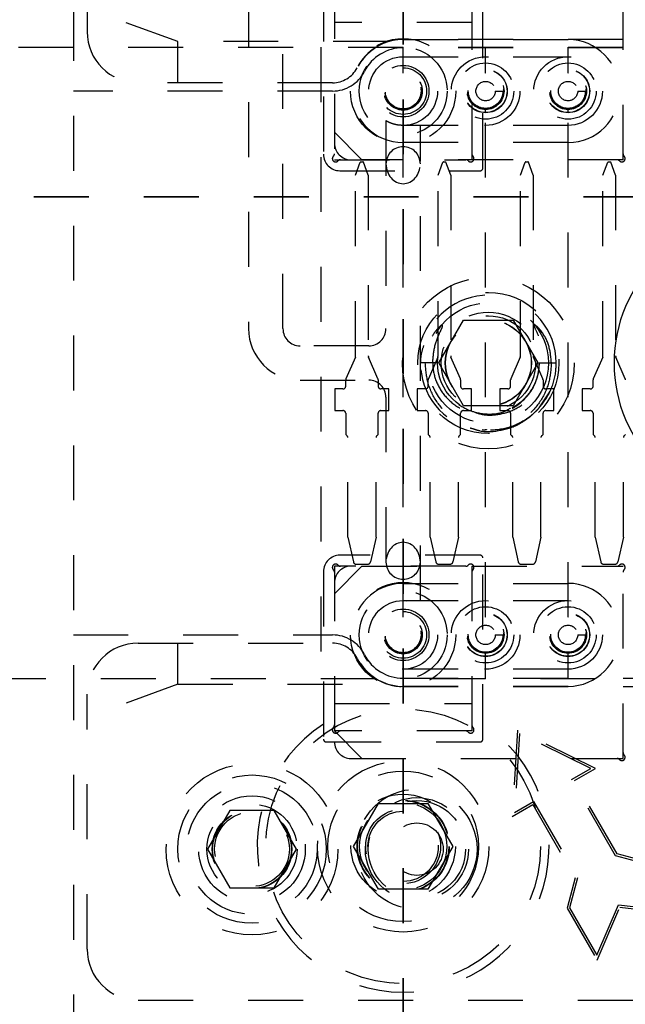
# Model space of a CAD drawing. Header units: inches. Extents: x 1880 to 2363, y -453 to -54.
# Tile 504 of 656: x 1898.08 to 1899.18, y -122.13 to -120.33. Entities that reach past the tile are written whole.
import ezdxf

# ---------------------------------------------------------------- set-up
doc = ezdxf.new("R2010")
doc.units = ezdxf.units.IN
doc.header["$LTSCALE"] = 0.5
doc.header["$MEASUREMENT"] = 0
doc.linetypes.add('HIDDEN', pattern=[0.225, 0.15, -0.075])
doc.linetypes.add('PHANTOM', pattern=[0.25, 0.125, -0.025, 0.025, -0.025, 0.025, -0.025])
doc.layers.add('SID-M-H', color=4, linetype='HIDDEN')
doc.layers.add('SID-M-S', color=105, linetype='Continuous')

msp = doc.modelspace()

# ---------------------------------------------------------------- linework, layer by layer
at = {"color": 7, "linetype": 'PHANTOM', "lineweight": 35}
for p, q in [((1898.77767, -112.27932), (1898.77767, -129.63932)), ((1899.80586, -120.65682), (1892.76167, -120.65682))]:
    msp.add_line(p, q, dxfattribs=at)
at = {"layer": 'SID-M-H'}
for p, q in [((1898.17767, -117.70932), (1898.17767, -124.20932)), ((1898.49642, -119.88432), (1898.49642, -120.89682)), ((1898.55892, -120.89682), (1898.55892, -119.88432)), ((1898.20267, -119.89222), (1898.20267, -120.35622)), ((1899.17767, -120.58932), (1899.17767, -120.23932)), ((1898.63267, -120.27432), (1898.63267, -120.57932)), ((1898.65267, -120.26932), (1898.65267, -120.58932)), ((1898.92267, -120.60432), (1898.92267, -120.27432)), ((1898.90267, -120.28932), (1898.90267, -120.58932)), ((1898.36751, -120.37432), (1898.20267, -120.31432)), ((1898.90267, -120.33932), (1898.65267, -120.33932)), ((1899.37767, -120.37032), (1898.77767, -120.37032)), ((1898.77767, -120.37057), (1899.07767, -120.37057)), ((1897.67767, -120.38432), (1899.52767, -120.38432)), ((1898.36751, -120.44922), (1898.36751, -120.37432)), ((1898.75054, -120.37432), (1898.36751, -120.37432)), ((1898.62767, -120.38432), (1898.62767, -121.53432)), ((1898.77767, -120.43182), (1898.77767, -120.38432)), ((1899.37767, -120.38532), (1898.77767, -120.38532)), ((1898.92767, -120.43182), (1898.92767, -120.38432)), ((1899.07767, -120.43182), (1899.07767, -120.38432)), ((1898.77767, -120.40182), (1899.07767, -120.40182)), ((1898.92767, -120.43282), (1898.92767, -120.43282)), ((1899.07767, -120.43282), (1899.07767, -120.43282)), ((1898.64922, -120.44922), (1898.29567, -120.44922)), ((1898.64922, -120.46422), (1898.17767, -120.46422)), ((1898.94528, -120.46432), (1898.95916, -120.46432)), ((1899.09528, -120.46432), (1899.10916, -120.46432)), ((1898.77767, -121.42182), (1898.77767, -120.49682)), ((1898.92767, -121.42182), (1898.92767, -120.49682)), ((1899.07767, -121.42182), (1899.07767, -120.49682)), ((1898.74642, -120.51861), (1898.74642, -120.89682)), ((1899.07767, -120.52682), (1898.77767, -120.52682)), ((1898.80892, -121.39182), (1898.80892, -120.52682)), ((1898.70267, -120.58932), (1898.65267, -120.53932)), ((1899.07767, -120.55807), (1898.77767, -120.55807)), ((1898.65267, -120.58932), (1898.89171, -120.58932)), ((1898.69117, -120.61747), (1898.69974, -120.59392)), ((1898.70077, -120.59317), (1898.70457, -120.59317)), ((1899.17767, -120.58932), (1898.70267, -120.58932)), ((1898.71417, -120.61747), (1898.7056, -120.59392)), ((1898.84117, -120.61747), (1898.84974, -120.59392)), ((1898.85077, -120.59317), (1898.85457, -120.59317)), ((1898.86417, -120.61747), (1898.8556, -120.59392)), ((1898.99117, -120.61747), (1898.99974, -120.59392)), ((1899.00077, -120.59317), (1899.00457, -120.59317)), ((1899.01417, -120.61747), (1899.0056, -120.59392)), ((1899.14117, -120.61747), (1899.14974, -120.59392)), ((1899.15077, -120.59317), (1899.15457, -120.59317)), ((1899.16417, -120.61747), (1899.1556, -120.59392)), ((1898.66267, -120.60932), (1898.91767, -120.60932)), ((1898.69117, -120.94647), (1898.69117, -120.61747)), ((1898.71417, -120.61747), (1898.71417, -120.94647)), ((1898.84117, -120.94647), (1898.84117, -120.61747)), ((1898.86417, -120.61747), (1898.86417, -120.94647)), ((1898.99117, -120.94647), (1898.99117, -120.61747)), ((1899.01417, -120.61747), (1899.01417, -120.94647)), ((1899.14117, -120.94647), (1899.14117, -120.61747)), ((1899.16417, -120.61747), (1899.16417, -120.94647)), ((1898.84248, -120.95932), (1898.88758, -120.88122)), ((1898.88758, -120.88122), (1898.97776, -120.88122)), ((1898.97776, -120.88122), (1899.02285, -120.95932)), ((1898.71517, -120.92807), (1898.59017, -120.92807)), ((1898.69076, -120.94845), (1898.67355, -120.98824)), ((1898.73178, -120.98824), (1898.71458, -120.94845)), ((1898.84022, -120.95932), (1898.80922, -120.95932)), ((1898.84076, -120.94845), (1898.82355, -120.98824)), ((1898.88758, -121.03742), (1898.84248, -120.95932)), ((1898.88178, -120.98824), (1898.86458, -120.94845)), ((1898.99076, -120.94845), (1898.97355, -120.98824)), ((1899.02285, -120.95932), (1898.97776, -121.03742)), ((1899.03178, -120.98824), (1899.01458, -120.94845)), ((1899.02523, -120.95932), (1899.05612, -120.95932)), ((1899.14076, -120.94845), (1899.12355, -120.98824)), ((1899.18178, -120.98824), (1899.16458, -120.94845)), ((1898.59017, -120.99057), (1898.71517, -120.99057)), ((1898.67314, -121.00156), (1898.67314, -120.99022)), ((1898.73219, -120.99022), (1898.73219, -121.00156)), ((1898.82314, -121.00156), (1898.82314, -120.99022)), ((1898.88219, -120.99022), (1898.88219, -121.00156)), ((1898.97314, -121.00156), (1898.97314, -120.99022)), ((1899.03219, -120.99022), (1899.03219, -121.00156)), ((1899.12314, -121.00156), (1899.12314, -120.99022)), ((1898.66814, -121.00656), (1898.65345, -121.00656)), ((1898.65345, -121.00656), (1898.65345, -121.04593)), ((1898.75188, -121.00656), (1898.73719, -121.00656)), ((1898.75188, -121.04593), (1898.75188, -121.00656)), ((1898.80345, -121.00656), (1898.80345, -121.04593)), ((1898.81814, -121.00656), (1898.80345, -121.00656)), ((1898.90188, -121.00656), (1898.88719, -121.00656)), ((1898.90188, -121.04593), (1898.90188, -121.00656)), ((1898.95345, -121.00656), (1898.95345, -121.04593)), ((1898.96814, -121.00656), (1898.95345, -121.00656)), ((1899.02504, -121.04119), (1899.04434, -121.01185)), ((1899.05188, -121.00656), (1899.03719, -121.00656)), ((1899.05188, -121.04593), (1899.05188, -121.00656)), ((1899.10345, -121.00656), (1899.10345, -121.04593)), ((1899.11814, -121.00656), (1899.10345, -121.00656)), ((1898.74642, -121.02182), (1898.74642, -121.39991)), ((1898.65345, -121.04593), (1898.66814, -121.04593)), ((1898.67314, -121.05093), (1898.67314, -121.08924)), ((1898.73219, -121.08924), (1898.73219, -121.05093)), ((1898.73719, -121.04593), (1898.75188, -121.04593)), ((1898.80345, -121.04593), (1898.81814, -121.04593)), ((1898.82314, -121.05093), (1898.82314, -121.08924)), ((1898.88219, -121.08924), (1898.88219, -121.05093)), ((1898.88719, -121.04593), (1898.90188, -121.04593)), ((1898.97776, -121.03742), (1898.88758, -121.03742)), ((1898.95345, -121.04593), (1898.96814, -121.04593)), ((1898.97314, -121.05093), (1898.97314, -121.08924)), ((1899.03219, -121.08924), (1899.03219, -121.05093)), ((1899.03719, -121.04593), (1899.05188, -121.04593)), ((1899.10345, -121.04593), (1899.11814, -121.04593)), ((1899.12314, -121.05093), (1899.12314, -121.08924)), ((1898.67561, -121.09171), (1898.67314, -121.08924)), ((1898.73219, -121.08924), (1898.72972, -121.09171)), ((1898.82561, -121.09171), (1898.82314, -121.08924)), ((1898.88219, -121.08924), (1898.87972, -121.09171)), ((1898.97561, -121.09171), (1898.97314, -121.08924)), ((1899.03219, -121.08924), (1899.02972, -121.09171)), ((1899.12561, -121.09171), (1899.12314, -121.08924)), ((1899.18219, -121.08924), (1899.17972, -121.09171)), ((1898.67708, -121.27624), (1898.67708, -121.09525)), ((1898.72826, -121.27624), (1898.72826, -121.09525)), ((1898.82708, -121.27624), (1898.82708, -121.09525)), ((1898.87826, -121.27624), (1898.87826, -121.09525)), ((1898.97708, -121.27624), (1898.97708, -121.09525)), ((1899.02826, -121.27624), (1899.02826, -121.09525)), ((1899.12708, -121.27624), (1899.12708, -121.09525)), ((1899.17826, -121.27624), (1899.17826, -121.09525)), ((1898.67708, -121.27624), (1898.68704, -121.32153)), ((1898.72826, -121.27624), (1898.71829, -121.32153)), ((1898.82708, -121.27624), (1898.83704, -121.32153)), ((1898.87826, -121.27624), (1898.86829, -121.32153)), ((1898.97708, -121.27624), (1898.98704, -121.32153)), ((1899.02826, -121.27624), (1899.01829, -121.32153)), ((1899.12708, -121.27624), (1899.13704, -121.32153)), ((1899.17826, -121.27624), (1899.16829, -121.32153)), ((1898.91767, -121.30932), (1898.66267, -121.30932)), ((1898.92267, -121.64432), (1898.92267, -121.31432)), ((1898.63267, -121.33932), (1898.63267, -121.64432)), ((1898.89171, -121.32932), (1898.65267, -121.32932)), ((1898.65267, -121.32932), (1898.65267, -121.64932)), ((1898.65267, -121.37932), (1898.70267, -121.32932)), ((1898.69192, -121.32546), (1898.71341, -121.32546)), ((1898.70267, -121.32932), (1899.17767, -121.32932)), ((1898.84192, -121.32546), (1898.86341, -121.32546)), ((1898.90267, -121.32932), (1898.90267, -121.62932)), ((1898.99192, -121.32546), (1899.01341, -121.32546)), ((1899.14192, -121.32546), (1899.16341, -121.32546)), ((1899.17767, -121.67932), (1899.17767, -121.32932)), ((1898.77767, -121.36057), (1899.07767, -121.36057)), ((1898.77767, -121.39182), (1899.07767, -121.39182)), ((1898.92767, -121.42282), (1898.92767, -121.42282)), ((1899.07767, -121.42282), (1899.07767, -121.42282)), ((1898.17767, -121.45442), (1898.64922, -121.45442)), ((1898.94528, -121.45432), (1898.95916, -121.45432)), ((1899.09528, -121.45432), (1899.10916, -121.45432)), ((1898.29567, -121.46942), (1898.64922, -121.46942)), ((1898.36751, -121.54432), (1898.36751, -121.46942)), ((1898.77767, -121.53432), (1898.77767, -121.48682)), ((1898.92767, -121.53432), (1898.92767, -121.48682)), ((1899.07767, -121.53432), (1899.07767, -121.48682)), ((1899.07767, -121.51682), (1898.77767, -121.51682)), ((1899.52767, -121.53432), (1897.67767, -121.53432)), ((1898.77767, -121.53332), (1899.37767, -121.53332)), ((1898.36751, -121.54432), (1898.20267, -121.60432)), ((1898.36751, -121.54432), (1898.75054, -121.54432)), ((1899.07767, -121.54807), (1898.77767, -121.54807)), ((1898.77767, -121.54832), (1899.37767, -121.54832)), ((1898.20267, -122.02642), (1898.20267, -121.56242)), ((1898.65267, -121.57932), (1898.90267, -121.57932)), ((1898.98593, -121.62764), (1898.97578, -121.78501)), ((1899.12729, -121.69753), (1898.98593, -121.62764)), ((1898.65267, -121.62932), (1898.70267, -121.67932)), ((1898.90267, -121.62932), (1898.65267, -121.62932)), ((1898.98954, -121.63388), (1898.98025, -121.77781)), ((1899.11882, -121.69781), (1898.98954, -121.63388)), ((1898.63767, -121.64932), (1898.91767, -121.64932)), ((1898.68267, -121.67932), (1899.17767, -121.67932)), ((1899.08418, -121.71781), (1899.11882, -121.69781)), ((1899.08964, -121.71927), (1899.12729, -121.69753)), ((1899.16418, -121.85637), (1899.08418, -121.71781)), ((1899.16681, -121.85293), (1899.08964, -121.71927)), ((1898.68746, -121.83932), (1898.73256, -121.76119)), ((1898.73256, -121.76119), (1898.82277, -121.76119)), ((1898.82277, -121.76119), (1898.86788, -121.83932)), ((1898.97578, -121.78501), (1899.01343, -121.76327)), ((1898.98025, -121.77781), (1899.01489, -121.75781)), ((1899.01343, -121.76327), (1899.0906, -121.89693)), ((1899.01489, -121.75781), (1899.09489, -121.89637)), ((1898.46207, -121.7741), (1898.42148, -121.84442)), ((1898.54326, -121.7741), (1898.46207, -121.7741)), ((1898.58386, -121.84442), (1898.54326, -121.7741)), ((1898.73256, -121.91744), (1898.68746, -121.83932)), ((1898.86788, -121.83932), (1898.82277, -121.91744)), ((1898.42148, -121.84442), (1898.46207, -121.91473)), ((1898.54326, -121.91473), (1898.58386, -121.84442)), ((1899.21882, -121.87101), (1899.16418, -121.85637)), ((1899.22145, -121.86758), (1899.16681, -121.85293)), ((1899.09489, -121.89637), (1899.08025, -121.95101)), ((1899.0906, -121.89693), (1899.07596, -121.95158)), ((1898.46207, -121.91473), (1898.54326, -121.91473)), ((1898.82277, -121.91744), (1898.73256, -121.91744)), ((1899.13025, -122.03761), (1899.16954, -121.94565)), ((1899.13079, -122.04654), (1899.17204, -121.94998)), ((1899.16954, -121.94565), (1899.26882, -121.95761)), ((1899.17204, -121.94998), (1899.27628, -121.96254)), ((1899.07596, -121.95158), (1899.13079, -122.04654)), ((1899.08025, -121.95101), (1899.13025, -122.03761)), ((1898.29567, -122.11942), (1901.70967, -122.11942))]:
    msp.add_line(p, q, dxfattribs=at)
for centre, radius in [((1898.77767, -120.46432), 0.09563), ((1898.77767, -120.46432), 0.08), ((1898.77767, -120.46432), 0.0625), ((1898.92767, -120.46432), 0.0625), ((1899.07767, -120.46432), 0.0625), ((1898.77767, -120.46432), 0.0469), ((1898.77767, -120.46432), 0.04248), ((1898.92767, -120.46432), 0.05118), ((1898.92767, -120.46432), 0.03937), ((1898.92767, -120.46432), 0.03906), ((1899.07767, -120.46432), 0.05118), ((1899.07767, -120.46432), 0.03937), ((1899.07767, -120.46432), 0.03906), ((1898.77767, -120.46432), 0.03467), ((1898.77767, -120.46432), 0.033), ((1898.77767, -120.46432), 0.0325), ((1898.92767, -120.46432), 0.0335), ((1898.92767, -120.46432), 0.0325), ((1898.92767, -120.46432), 0.0315), ((1898.92767, -120.46432), 0.0315), ((1899.07767, -120.46432), 0.0335), ((1899.07767, -120.46432), 0.0325), ((1899.07767, -120.46432), 0.0315), ((1899.07767, -120.46432), 0.0315), ((1898.92767, -120.46432), 0.01761), ((1899.07767, -120.46432), 0.01761), ((1898.93267, -120.95932), 0.15625), ((1898.93267, -120.95932), 0.1285), ((1898.93267, -120.95932), 0.10938), ((1898.93267, -120.95932), 0.09245), ((1898.93267, -120.95932), 0.08594), ((1898.93267, -120.95932), 0.0785), ((1898.93267, -120.95932), 0.078), ((1898.77767, -121.45432), 0.09563), ((1898.77767, -121.45432), 0.08), ((1898.77767, -121.45432), 0.0625), ((1898.92767, -121.45432), 0.0625), ((1899.07767, -121.45432), 0.0625), ((1898.77767, -121.45432), 0.0469), ((1898.77767, -121.45432), 0.04248), ((1898.92767, -121.45432), 0.05118), ((1899.07767, -121.45432), 0.05118), ((1898.77767, -121.45432), 0.03467), ((1898.77767, -121.45432), 0.033), ((1898.77767, -121.45432), 0.0325), ((1898.92767, -121.45432), 0.03937), ((1898.92767, -121.45432), 0.03906), ((1898.92767, -121.45432), 0.0335), ((1898.92767, -121.45432), 0.0325), ((1898.92767, -121.45432), 0.0315), ((1898.92767, -121.45432), 0.0315), ((1899.07767, -121.45432), 0.03937), ((1899.07767, -121.45432), 0.03906), ((1899.07767, -121.45432), 0.0335), ((1899.07767, -121.45432), 0.0325), ((1899.07767, -121.45432), 0.0315), ((1899.07767, -121.45432), 0.0315), ((1898.92767, -121.45432), 0.01761), ((1899.07767, -121.45432), 0.01761), ((1898.77767, -121.83932), 0.25), ((1898.50267, -121.84442), 0.15625), ((1898.77767, -121.83932), 0.156), ((1898.50267, -121.84442), 0.135), ((1898.77767, -121.83932), 0.137), ((1898.50267, -121.84442), 0.1186), ((1898.80267, -121.84442), 0.10938), ((1898.50267, -121.84442), 0.097), ((1898.77767, -121.83932), 0.095), ((1898.80267, -121.84442), 0.09375), ((1898.50267, -121.84442), 0.082), ((1898.77767, -121.83932), 0.08397), ((1898.77767, -121.83932), 0.0837), ((1898.77767, -121.83932), 0.08318), ((1898.77767, -121.83932), 0.0795), ((1898.77767, -121.83932), 0.068), ((1898.80267, -121.84442), 0.0885), ((1898.50267, -121.84442), 0.07247), ((1898.50267, -121.84442), 0.0722), ((1898.50267, -121.84442), 0.07168), ((1898.50267, -121.84442), 0.068), ((1898.77767, -121.83932), 0.06398), ((1898.80267, -121.84442), 0.04775)]:
    msp.add_circle(centre, radius, dxfattribs=at)
for centre, radius, start, end in [((1898.29567, -120.35622), 0.093, 180, 270), ((1898.77767, -120.46432), 0.09375, 90, 270), ((1898.77767, -120.46432), 0.094, 90, 153.12257), ((1899.07767, -120.46432), 0.09375, 270, 90), ((1898.77767, -120.46432), 0.079, 90, 153.12257), ((1898.64922, -120.39922), 0.05, 270, 333.12257), ((1898.64922, -120.39922), 0.065, 270, 333.12257), ((1898.68267, -120.55932), 0.03, 180, 270), ((1898.77767, -120.59682), 0.03125, 0, 180), ((1898.66267, -120.57932), 0.03, 180, 270), ((1898.65479, -120.58719), 0.006, 132.59227, 317.40773), ((1898.64667, -120.57836), 0.006, 312.59227, 0), ((1898.90054, -120.58719), 0.006, 222.59227, 47.40773), ((1898.90867, -120.57836), 0.006, 180, 227.40773), ((1899.17554, -120.58719), 0.006, 222.59227, 47.40773), ((1899.18367, -120.57836), 0.006, 180, 227.40773), ((1898.66362, -120.59532), 0.006, 90, 137.40773), ((1898.70317, -120.59756), 0.005, 118.69771, 133.30625), ((1898.70217, -120.59756), 0.005, 46.69375, 61.30229), ((1898.85317, -120.59756), 0.005, 118.69771, 133.30625), ((1898.85217, -120.59756), 0.005, 46.69375, 61.30229), ((1898.89171, -120.59532), 0.006, 42.59227, 90), ((1898.91767, -120.60432), 0.005, 270, 0), ((1899.00317, -120.59756), 0.005, 118.69771, 133.30625), ((1899.00217, -120.59756), 0.005, 46.69375, 61.30229), ((1899.15317, -120.59756), 0.005, 118.69771, 133.30625), ((1899.15217, -120.59756), 0.005, 46.69375, 61.30229), ((1899.16671, -120.59532), 0.006, 42.59227, 90), ((1898.93267, -120.95932), 0.12345, 0, 318.49399), ((1898.59017, -120.89682), 0.09375, 180, 270), ((1898.59017, -120.89682), 0.03125, 180, 270), ((1898.71517, -120.89682), 0.03125, 270, 0), ((1898.68617, -120.94647), 0.005, 336.61152, 0), ((1898.71917, -120.94647), 0.005, 180, 203.38848), ((1898.83617, -120.94647), 0.005, 336.61152, 0), ((1898.86917, -120.94647), 0.005, 180, 203.38848), ((1898.98617, -120.94647), 0.005, 336.61152, 0), ((1899.01917, -120.94647), 0.005, 180, 203.38848), ((1899.13617, -120.94647), 0.005, 336.61152, 0), ((1899.16917, -120.94647), 0.005, 180, 203.38848), ((1898.67814, -120.99022), 0.005, 156.61152, 180), ((1898.71517, -121.02182), 0.03125, 0, 90), ((1898.72719, -120.99022), 0.005, 0, 23.38848), ((1898.82814, -120.99022), 0.005, 156.61152, 180), ((1898.87719, -120.99022), 0.005, 0, 23.38848), ((1898.97814, -120.99022), 0.005, 156.61152, 180), ((1899.02719, -120.99022), 0.005, 0, 23.38848), ((1899.12814, -120.99022), 0.005, 156.61152, 180), ((1899.17719, -120.99022), 0.005, 0, 23.38848), ((1898.66814, -121.00156), 0.005, 270, 0), ((1898.73719, -121.00156), 0.005, 180, 270), ((1898.81814, -121.00156), 0.005, 270, 0), ((1898.88719, -121.00156), 0.005, 180, 270), ((1898.96814, -121.00156), 0.005, 270, 0), ((1899.03719, -121.00156), 0.005, 180, 270), ((1899.11814, -121.00156), 0.005, 270, 0), ((1898.66814, -121.05093), 0.005, 0, 90), ((1898.73719, -121.05093), 0.005, 90, 180), ((1898.81814, -121.05093), 0.005, 0, 90), ((1898.88719, -121.05093), 0.005, 90, 180), ((1898.96814, -121.05093), 0.005, 0, 90), ((1899.03719, -121.05093), 0.005, 90, 180), ((1899.11814, -121.05093), 0.005, 0, 90), ((1898.67208, -121.09525), 0.005, 0, 45), ((1898.73326, -121.09525), 0.005, 135, 180), ((1898.82208, -121.09525), 0.005, 0, 45), ((1898.88326, -121.09525), 0.005, 135, 180), ((1898.97208, -121.09525), 0.005, 0, 45), ((1899.03326, -121.09525), 0.005, 135, 180), ((1899.12208, -121.09525), 0.005, 0, 45), ((1899.18326, -121.09525), 0.005, 135, 180), ((1898.66267, -121.33932), 0.03, 90, 180), ((1898.69192, -121.32046), 0.005, 192.40742, 270), ((1898.71341, -121.32046), 0.005, 270, 347.59258), ((1898.77767, -121.32182), 0.03125, 180, 0), ((1898.84192, -121.32046), 0.005, 192.40742, 270), ((1898.86341, -121.32046), 0.005, 270, 347.59258), ((1898.91767, -121.31432), 0.005, 0, 90), ((1898.99192, -121.32046), 0.005, 192.40742, 270), ((1899.01341, -121.32046), 0.005, 270, 347.59258), ((1899.14192, -121.32046), 0.005, 192.40742, 270), ((1899.16341, -121.32046), 0.005, 270, 347.59258), ((1898.65479, -121.33144), 0.006, 42.59227, 227.40773), ((1898.64667, -121.34027), 0.006, 0, 47.40773), ((1898.68267, -121.35932), 0.03, 90, 180), ((1898.66362, -121.32332), 0.006, 222.59227, 270), ((1898.89171, -121.32332), 0.006, 270, 317.40773), ((1898.90054, -121.33144), 0.006, 312.59227, 137.40773), ((1898.90867, -121.34027), 0.006, 132.59227, 180), ((1899.16671, -121.32332), 0.006, 270, 317.40773), ((1899.17554, -121.33144), 0.006, 312.59227, 137.40773), ((1899.18367, -121.34027), 0.006, 132.59227, 180), ((1898.77767, -121.45432), 0.09375, 90, 270), ((1899.07767, -121.45432), 0.09375, 270, 90), ((1898.64922, -121.51942), 0.065, 26.87743, 90), ((1898.29567, -121.56242), 0.093, 90, 180), ((1898.64922, -121.51942), 0.05, 26.87743, 90), ((1898.77767, -121.45432), 0.094, 206.87743, 270), ((1898.77767, -121.45432), 0.079, 206.87743, 270), ((1898.77767, -121.83932), 0.2655, 123.10256, 56.89744), ((1898.65479, -121.62719), 0.006, 132.59227, 317.40773), ((1898.64667, -121.61836), 0.006, 312.59227, 0), ((1898.90054, -121.62719), 0.006, 222.59227, 47.40773), ((1898.90867, -121.61836), 0.006, 180, 227.40773), ((1898.63767, -121.64432), 0.005, 180, 270), ((1898.66362, -121.63532), 0.006, 90, 137.40773), ((1898.89171, -121.63532), 0.006, 42.59227, 90), ((1898.91767, -121.64432), 0.005, 270, 0), ((1898.68267, -121.64932), 0.03, 180, 270), ((1899.16671, -121.68532), 0.006, 42.59227, 90), ((1899.17554, -121.67719), 0.006, 222.59227, 47.40773), ((1899.18367, -121.66836), 0.006, 180, 227.40773), ((1898.29567, -122.02642), 0.093, 180, 270)]:
    msp.add_arc(centre, radius, start, end, dxfattribs=at)
for centre, major_axis in [((1898.77767, -120.59682), (0, -0.03608)), ((1898.77767, -121.32182), (0, 0.03608))]:
    msp.add_ellipse(centre, major_axis=major_axis, ratio=0.8660254, start_param=4.712389, end_param=7.8539816, dxfattribs=at)
for points, knots in [([(1898.92767, -120.50369), (1898.92767, -120.50257), (1898.92767, -120.50025), (1898.92767, -120.49761), (1898.92767, -120.49607), (1898.92767, -120.4959), (1898.92767, -120.49581)], [0, 0, 0, 0, 0.2702613, 0.5624294, 0.7897364, 1, 1, 1, 1]), ([(1899.07767, -120.50369), (1899.07767, -120.50257), (1899.07767, -120.50025), (1899.07767, -120.49761), (1899.07767, -120.49607), (1899.07767, -120.4959), (1899.07767, -120.49581)], [0, 0, 0, 0, 0.2702613, 0.5624294, 0.7897364, 1, 1, 1, 1]), ([(1898.77767, -120.52682), (1898.77474, -120.52669), (1898.7689, -120.52645), (1898.76112, -120.52472), (1898.75406, -120.52233), (1898.74831, -120.51958), (1898.74567, -120.51805), (1898.74678, -120.51863), (1898.74696, -120.51873)], [0, 0, 0, 0, 0.1343691, 0.2685682, 0.4065836, 0.6086896, 0.9336668, 1, 1, 1, 1]), ([(1898.83147, -120.95932), (1898.83228, -120.94886), (1898.83386, -120.92829), (1898.8429, -120.90681), (1898.8487, -120.8951), (1898.84948, -120.89206), (1898.84954, -120.89133), (1898.84948, -120.89091), (1898.84932, -120.89063), (1898.84914, -120.89048), (1898.84888, -120.89039), (1898.84838, -120.89039), (1898.84693, -120.8909), (1898.84227, -120.8943), (1898.83295, -120.90504), (1898.82229, -120.92561), (1898.81818, -120.94589), (1898.81799, -120.95755), (1898.81796, -120.95932)], [0, 0, 0, 0, 0.2076038, 0.4083117, 0.4593416, 0.4672989, 0.4706023, 0.4739367, 0.4754729, 0.4770193, 0.4784261, 0.4808219, 0.4869016, 0.5085462, 0.5949381, 0.7677236, 0.9647299, 1, 1, 1, 1]), ([(1899.04737, -120.95932), (1899.04645, -120.94883), (1899.0446, -120.92784), (1899.03335, -120.90628), (1899.02389, -120.89543), (1899.0206, -120.89251), (1899.01883, -120.89126), (1899.0178, -120.89069), (1899.01701, -120.8904), (1899.01646, -120.89038), (1899.01617, -120.89049), (1899.01599, -120.89065), (1899.01585, -120.89093), (1899.01576, -120.89159), (1899.01629, -120.89411), (1899.02063, -120.90336), (1899.03048, -120.92452), (1899.03255, -120.94584), (1899.03386, -120.95932)], [0, 0, 0, 0, 0.2084518, 0.4174801, 0.4693944, 0.4953395, 0.5050157, 0.5125382, 0.5186403, 0.5217116, 0.5232197, 0.5247359, 0.5264592, 0.5292932, 0.5378926, 0.5771165, 0.7328091, 1, 1, 1, 1]), ([(1898.81491, -120.92757), (1898.81287, -120.93358), (1898.80938, -120.9439), (1898.80926, -120.95478), (1898.80922, -120.95932)], [0, 0, 0, 0, 0.5826003, 1, 1, 1, 1]), ([(1899.02512, -121.04113), (1899.0222, -121.04421), (1899.00991, -121.05723), (1898.98277, -121.07437), (1898.94281, -121.08372), (1898.9025, -121.07906), (1898.86641, -121.06137), (1898.83851, -121.03279), (1898.82104, -120.99732), (1898.81896, -120.97171), (1898.81796, -120.95932)], [0, 0, 0, 0, 0.0440351, 0.1858804, 0.3256184, 0.4633566, 0.59959, 0.7351876, 0.8718499, 1, 1, 1, 1]), ([(1898.83147, -120.95932), (1898.83148, -120.96026), (1898.8316, -120.97189), (1898.83658, -120.9946), (1898.85451, -121.02286), (1898.88114, -121.0437), (1898.91298, -121.05451), (1898.94619, -121.0543), (1898.97704, -121.04343), (1899.00238, -121.02333), (1899.01693, -121.0004), (1899.02223, -120.98368), (1899.02398, -120.97492), (1899.02453, -120.97106), (1899.02489, -120.96759), (1899.02508, -120.96515), (1899.02522, -120.96223), (1899.02524, -120.96029), (1899.02524, -120.95932)], [0, 0, 0, 0, 0.0094126, 0.1164788, 0.2270009, 0.3382844, 0.4488422, 0.5579297, 0.6652552, 0.7709387, 0.8763192, 0.9317875, 0.9456031, 0.9657469, 0.9707804, 0.9805642, 0.9902707, 1, 1, 1, 1]), ([(1898.9732, -121.04149), (1898.96881, -121.04408), (1898.95466, -121.05245), (1898.92592, -121.05415), (1898.89277, -121.04595), (1898.86459, -121.02556), (1898.84595, -120.99703), (1898.84045, -120.97333), (1898.84024, -120.96094), (1898.84022, -120.95932)], [0, 0, 0, 0, 0.0810525, 0.2615073, 0.4421156, 0.6227395, 0.803248, 0.9742385, 1, 1, 1, 1]), ([(1898.89913, -121.04536), (1898.90575, -121.04813), (1898.92248, -121.05512), (1898.95245, -121.05426), (1898.98416, -121.04377), (1899.01083, -121.02285), (1899.02875, -120.99461), (1899.03373, -120.97189), (1899.03385, -120.96026), (1899.03386, -120.95932)], [0, 0, 0, 0, 0.1135386, 0.2868613, 0.46252, 0.6393317, 0.8149338, 0.9850449, 1, 1, 1, 1]), ([(1899.04737, -120.95932), (1899.04637, -120.97172), (1899.0443, -120.99735), (1899.02677, -121.03263), (1898.99922, -121.06184), (1898.97489, -121.0717), (1898.96278, -121.07661)], [0, 0, 0, 0, 0.2395731, 0.4950597, 0.7485558, 1, 1, 1, 1]), ([(1899.02512, -121.04113), (1899.03201, -121.03199), (1899.04694, -121.01224), (1899.05521, -120.98272), (1899.05592, -120.9644), (1899.05612, -120.95932)], [0, 0, 0, 0, 0.3830485, 0.8285803, 1, 1, 1, 1]), ([(1898.89954, -121.07748), (1898.90189, -121.07816), (1898.90778, -121.07985), (1898.92602, -121.08607), (1898.95659, -121.08261), (1898.99084, -121.07185), (1899.0076, -121.05685), (1899.01455, -121.05064)], [0, 0, 0, 0, 0.0590763, 0.148279, 0.4629255, 0.7774794, 1, 1, 1, 1]), ([(1898.92951, -121.08063), (1898.92728, -121.08123), (1898.92481, -121.08189), (1898.92241, -121.0813), (1898.92218, -121.08124)], [0, 0, 0, 0, 0.9048967, 1, 1, 1, 1]), ([(1898.92767, -121.49369), (1898.92767, -121.49257), (1898.92767, -121.49025), (1898.92767, -121.48761), (1898.92767, -121.48607), (1898.92767, -121.4859), (1898.92767, -121.48581)], [0, 0, 0, 0, 0.2702613, 0.5624294, 0.7897364, 1, 1, 1, 1]), ([(1899.07767, -121.49369), (1899.07767, -121.49257), (1899.07767, -121.49025), (1899.07767, -121.48761), (1899.07767, -121.48607), (1899.07767, -121.4859), (1899.07767, -121.48581)], [0, 0, 0, 0, 0.2702613, 0.5624294, 0.7897364, 1, 1, 1, 1])]:
    msp.add_open_spline(points, degree=3, knots=knots, dxfattribs=at)
at = {"layer": 'SID-M-S'}
msp.add_circle((1899.42767, -120.95932), 0.26565, dxfattribs=at)

doc.saveas('drawing.dxf')
